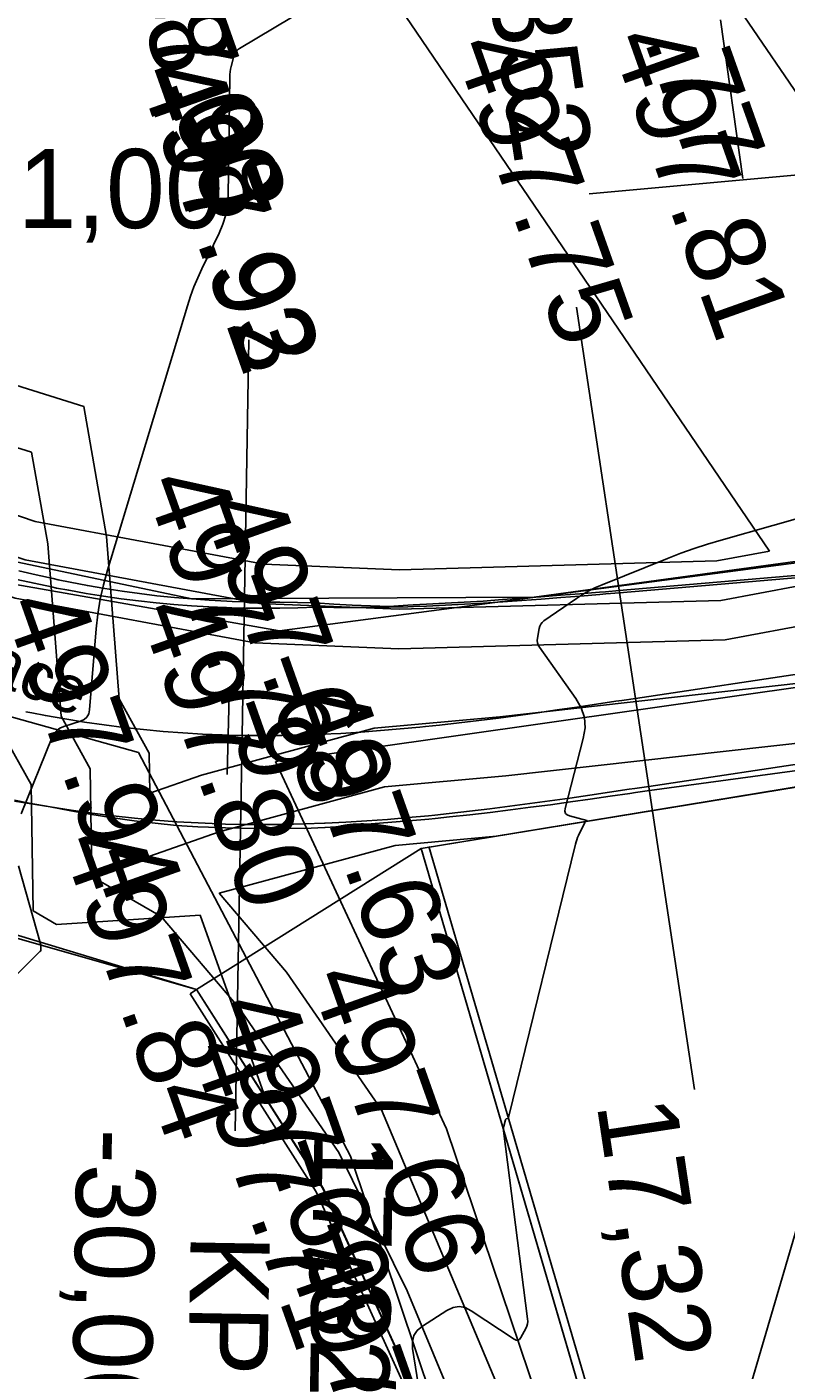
# Model space of a CAD drawing. Extents: x -636600 to -628587, y -1090963 to -1085869.
# Drawn here: x -629559.85 to -629540.66, y -1086392.05 to -1086358.08 of the extents above; entities that cross this region are included whole.
import ezdxf

# ---------------------------------------------------------------- set-up
doc = ezdxf.new("R2010")
doc.units = 0
for name, color, linetype in [('01_OBVOD PÚ', 7, 'Continuous'), ('01_PARCELY_NÁVRH_PC', 7, 'Continuous'), ('07_ELEKTRO', 7, 'Continuous'), ('07_OCH_P A POPISY TI', 7, 'Continuous'), ('07_SDĚLOVACÍ', 7, 'Continuous'), ('15', 7, 'Continuous'), ('23', 7, 'Continuous'), ('34', 7, 'Continuous'), ('40', 7, 'Continuous'), ('53', 7, 'Continuous'), ('Ex_Major Contours', 7, 'Continuous'), ('Ex_Minor Contours', 7, 'Continuous'), ('HEKTOMETRY20', 7, 'Continuous'), ('HL_BODY', 7, 'Continuous'), ('koty_vše', 7, 'Continuous'), ('POLOMERY', 7, 'Continuous'), ('popis', 7, 'Continuous'), ('situace_osa', 7, 'Continuous'), ('situace_těleso', 7, 'Continuous'), ('situace_vozovka', 7, 'Continuous')]:
    doc.layers.add(name, color=color, linetype=linetype)

msp = doc.modelspace()

# ---------------------------------------------------------------- linework, layer by layer
at = {"layer": '01_OBVOD PÚ'}
msp.add_lwpolyline([(-629625.633, -1086361.296), (-629602.827, -1086358.793), (-629588.001, -1086368.037), (-629578.928, -1086375.332), (-629555.56, -1086382.424), (-629552.372, -1086387.458), (-629549.873, -1086392.916), (-629548.78, -1086398.863), (-629549.262, -1086406.505), (-629551.475, -1086413.784), (-629554.679, -1086421.978), (-629555.821, -1086424.888), (-629557.524, -1086429.238), (-629552.812, -1086430.674), (-629550.63, -1086425.581), (-629547.474, -1086417.075), (-629545.974, -1086411.704), (-629544.464, -1086397.363), (-629549.885, -1086378.861), (-629523.076, -1086374.449), (-629494.567, -1086370.942)], dxfattribs=at)
at = {"layer": '01_PARCELY_NÁVRH_PC'}
for points in [[(-629368.722, -1086354.389), (-629419.333, -1086353.314), (-629431.883, -1086354.211), (-629505.779, -1086366.862), (-629547.026, -1086372.506), (-629555.682, -1086372.549), (-629564.37, -1086370.715), (-629573.423, -1086366.543), (-629592.151, -1086355.424), (-629601.275, -1086352.66), (-629610.099, -1086352.527), (-629633.787, -1086357.876)], [(-629625.633, -1086361.296), (-629602.827, -1086358.793), (-629588.001, -1086368.037), (-629578.928, -1086375.332), (-629555.56, -1086382.424), (-629549.885, -1086378.861), (-629523.076, -1086374.449), (-629494.567, -1086370.942), (-629490.425, -1086370.564), (-629458.489, -1086365.023), (-629451.25, -1086363.982), (-629445.874, -1086363.134), (-629415.944, -1086358.878), (-629393.825, -1086359.76), (-629388.477, -1086359.252)]]:
    msp.add_lwpolyline(points, dxfattribs=at)
at = {"layer": '07_ELEKTRO'}
msp.add_lwpolyline([(-629626.694, -1086361.312), (-629626.731, -1086361.134), (-629625.85, -1086360.237), (-629621.421, -1086359.291), (-629610.437, -1086357.441), (-629602.929, -1086357.28), (-629597.955, -1086358.528), (-629591.769, -1086360.949), (-629582.284, -1086366.294), (-629576.911, -1086369.056), (-629572.191, -1086370.575), (-629565.708, -1086373.176), (-629563.781, -1086370.232), (-629559.894, -1086371.558), (-629553.974, -1086372.661), (-629550.441, -1086372.808), (-629542.308, -1086372.585), (-629538.368, -1086371.844), (-629535.005, -1086369.488), (-629534.793, -1086368.284), (-629513.351, -1086366.424), (-629511.848, -1086373.068)], dxfattribs=at)
at = {"layer": '07_OCH_P A POPISY TI'}
msp.add_line((-629550.886, -1086385.468), (-629546.628, -1086395.581), dxfattribs=at)
for points in [[(-629632.107, -1086238.256), (-629607.623, -1086273.807), (-629575.759, -1086320.339), (-629541.077, -1086371.336)], [(-629625.281, -1086354.144), (-629617.614, -1086352.684), (-629611.935, -1086352.065), (-629608.65, -1086351.756), (-629603.892, -1086351.957), (-629599.036, -1086352.734), (-629592.548, -1086354.819), (-629585.708, -1086357.614), (-629578.852, -1086360.972), (-629568.707, -1086364.626), (-629561.989, -1086366.561), (-629558.416, -1086367.679), (-629557.836, -1086370.966), (-629557.519, -1086375.072), (-629556.758, -1086376.444), (-629556.742, -1086377.46)], [(-629639.254, -1086361.705), (-629636.757, -1086361.24), (-629633.085, -1086360.401), (-629628.757, -1086358.637), (-629624.472, -1086357.044), (-629617.17, -1086355.654), (-629611.632, -1086355.05), (-629608.572, -1086354.762), (-629604.194, -1086354.947), (-629599.735, -1086355.661), (-629593.576, -1086357.64), (-629586.937, -1086360.353), (-629580.024, -1086363.738), (-629569.632, -1086367.481), (-629562.852, -1086369.435), (-629561.053, -1086369.997), (-629560.816, -1086371.343), (-629560.459, -1086375.955), (-629559.745, -1086377.242), (-629559.695, -1086380.438)], [(-629627.712, -1086361.327), (-629627.818, -1086360.813), (-629626.352, -1086359.322), (-629621.609, -1086358.309), (-629610.532, -1086356.443), (-629602.816, -1086356.277), (-629597.649, -1086357.574), (-629591.339, -1086360.043), (-629581.81, -1086365.414), (-629576.527, -1086368.129), (-629571.851, -1086369.633), (-629566.096, -1086371.943), (-629564.193, -1086369.035), (-629559.64, -1086370.588), (-629553.861, -1086371.665), (-629550.434, -1086371.808), (-629542.414, -1086371.587), (-629541.077, -1086371.336)], [(-629625.47, -1086361.278), (-629625.347, -1086361.153), (-629621.233, -1086360.274), (-629610.343, -1086358.439), (-629603.042, -1086358.283), (-629598.26, -1086359.483), (-629592.198, -1086361.854), (-629582.759, -1086367.175), (-629577.295, -1086369.983), (-629572.531, -1086371.516), (-629565.32, -1086374.409), (-629563.37, -1086371.429), (-629560.148, -1086372.528), (-629554.087, -1086373.658), (-629550.448, -1086373.809), (-629542.201, -1086373.582), (-629539.85, -1086373.14)], [(-629556.742, -1086377.46), (-629555.437, -1086377.001), (-629551.077, -1086375.818), (-629547.899, -1086375.527), (-629538.994, -1086374.529), (-629531.425, -1086373.277), (-629528.66, -1086372.583), (-629527.825, -1086371.869), (-629527.538, -1086368.472), (-629522.855, -1086366.947), (-629515.422, -1086365.969), (-629508.477, -1086365.31), (-629499.836, -1086364.247), (-629491.258, -1086362.813)], [(-629554.991, -1086379.988), (-629550.543, -1086378.782), (-629547.981, -1086378.547)], [(-629554.991, -1086379.988), (-629553.287, -1086381.985), (-629550.886, -1086385.468)], [(-629559.695, -1086380.438), (-629559.1, -1086380.782)], [(-629553.818, -1086385.175), (-629555.473, -1086380.547), (-629559.1, -1086380.782)]]:
    msp.add_lwpolyline(points, dxfattribs=at)
at = {"layer": '07_SDĚLOVACÍ'}
for points in [[(-629624.877, -1086355.594), (-629617.392, -1086354.169), (-629611.784, -1086353.558), (-629608.611, -1086353.259), (-629604.043, -1086353.452), (-629599.386, -1086354.197), (-629593.062, -1086356.229), (-629586.322, -1086358.984), (-629579.438, -1086362.355), (-629569.169, -1086366.053), (-629562.42, -1086367.998), (-629559.735, -1086368.838), (-629559.326, -1086371.155), (-629558.989, -1086375.513), (-629558.252, -1086376.843), (-629558.208, -1086379.565)], [(-629558.208, -1086379.565), (-629554.992, -1086378.434), (-629550.81, -1086377.3), (-629547.747, -1086377.02), (-629538.787, -1086376.015), (-629531.12, -1086374.747), (-629527.953, -1086373.952), (-629526.382, -1086372.609), (-629526.127, -1086369.59), (-629522.522, -1086368.417), (-629515.253, -1086367.46), (-629508.314, -1086366.801), (-629499.621, -1086365.732), (-629490.976, -1086364.287)], [(-629558.208, -1086379.565), (-629556.459, -1086380.579), (-629554.478, -1086382.9), (-629551.963, -1086386.549), (-629550.235, -1086390.042), (-629548.599, -1086393.992), (-629547.668, -1086397.514), (-629547.344, -1086401.537), (-629547.776, -1086405.818), (-629548.55, -1086409.499), (-629550.185, -1086414.249), (-629551.29, -1086417.443), (-629552.775, -1086421.96), (-629555.023, -1086427.554), (-629555.803, -1086429.762)]]:
    msp.add_lwpolyline(points, dxfattribs=at)
at = {"layer": '23'}
for p, q in [((-629541.755, -1086361.915), (-629542.319, -1086357.903)), ((-629545.637, -1086362.306), (-629533.447, -1086361.195)), ((-629588.525, -1086373.019), (-629555.56, -1086382.424)), ((-629549.885, -1086378.861), (-629523.063, -1086374.455)), ((-629544.464, -1086397.363), (-629549.885, -1086378.861)), ((-629544.272, -1086397.307), (-629549.693, -1086378.804)), ((-629555.56, -1086382.424), (-629555.728, -1086382.531)), ((-629555.56, -1086382.424), (-629552.366, -1086387.445)), ((-629555.728, -1086382.531), (-629552.543, -1086387.541)), ((-629552.543, -1086387.541), (-629550.065, -1086392.977)), ((-629552.366, -1086387.445), (-629549.873, -1086392.916))]:
    msp.add_line(p, q, dxfattribs=at)
at = {"layer": '34'}
msp.add_line((-629569.977, -1086316.393), (-629534.516, -1086368.376), dxfattribs=at)
at = {"layer": '40'}
for p, q in [((-629553.464, -1086373.351), (-629521.688, -1086369.182)), ((-629553.464, -1086373.351), (-629564.35, -1086371.442)), ((-629553.565, -1086376.654), (-629521.08, -1086372.032)), ((-629566.127, -1086373.877), (-629557.029, -1086376.43)), ((-629557.029, -1086376.43), (-629551.667, -1086386.635)), ((-629553.565, -1086376.654), (-629549.248, -1086385.946)), ((-629549.248, -1086385.946), (-629545.719, -1086396.397)), ((-629551.667, -1086386.635), (-629548.495, -1086396.109))]:
    msp.add_line(p, q, dxfattribs=at)
at = {"layer": '53'}
msp.add_line((-629534.516, -1086368.376), (-629543.872, -1086400.347), dxfattribs=at)
at = {"layer": 'Ex_Major Contours'}
msp.add_lwpolyline([(-629537.079, -1086369.58), (-629542.299, -1086371.06), (-629542.643, -1086371.162), (-629542.984, -1086371.273), (-629543.321, -1086371.394), (-629543.656, -1086371.523), (-629545.309, -1086372.187), (-629545.479, -1086372.261), (-629545.645, -1086372.344), (-629545.806, -1086372.436), (-629545.962, -1086372.538), (-629546.78, -1086373.102), (-629546.826, -1086373.14), (-629546.862, -1086373.186), (-629546.888, -1086373.237), (-629546.904, -1086373.295), (-629546.946, -1086373.541), (-629546.951, -1086373.601), (-629546.944, -1086373.659), (-629546.925, -1086373.713), (-629546.895, -1086373.765), (-629545.973, -1086375.061), (-629545.837, -1086375.3), (-629545.76, -1086375.549), (-629545.743, -1086375.809), (-629545.786, -1086376.08), (-629546.246, -1086377.848), (-629546.254, -1086377.916), (-629546.238, -1086377.97), (-629546.198, -1086378.01), (-629546.135, -1086378.036), (-629545.7, -1086378.147), (-629545.695, -1086378.149), (-629545.693, -1086378.151), (-629545.694, -1086378.154), (-629545.698, -1086378.157), (-629545.726, -1086378.174), (-629545.73, -1086378.177), (-629545.733, -1086378.18), (-629545.736, -1086378.183), (-629545.738, -1086378.187), (-629545.751, -1086378.215), (-629545.753, -1086378.219), (-629545.905, -1086378.528), (-629545.93, -1086378.582), (-629545.951, -1086378.636), (-629545.97, -1086378.691), (-629545.985, -1086378.748), (-629547.675, -1086385.658), (-629547.678, -1086385.667), (-629547.683, -1086385.673), (-629547.689, -1086385.679), (-629547.697, -1086385.683), (-629547.732, -1086385.695), (-629547.74, -1086385.699), (-629547.746, -1086385.704), (-629547.751, -1086385.711), (-629547.754, -1086385.719), (-629547.796, -1086385.877), (-629547.803, -1086385.906), (-629547.806, -1086385.936), (-629547.807, -1086385.965), (-629547.804, -1086385.995), (-629547.196, -1086390.754), (-629547.192, -1086390.818), (-629547.199, -1086390.879), (-629547.215, -1086390.939), (-629547.241, -1086390.997), (-629547.365, -1086391.226), (-629547.399, -1086391.271), (-629547.438, -1086391.294), (-629547.484, -1086391.292), (-629547.535, -1086391.268), (-629548.617, -1086390.545), (-629548.77, -1086390.468), (-629548.924, -1086390.442), (-629549.078, -1086390.465), (-629549.232, -1086390.539), (-629549.851, -1086390.937), (-629549.983, -1086391.046), (-629550.068, -1086391.176), (-629550.108, -1086391.327), (-629550.102, -1086391.498), (-629549.881, -1086392.866)], dxfattribs=at)
at = {"layer": 'Ex_Minor Contours'}
for points in [[(-629550.927, -1086356.506), (-629554.473, -1086358.627), (-629554.526, -1086358.666), (-629554.568, -1086358.712), (-629554.601, -1086358.765), (-629554.623, -1086358.827), (-629554.69, -1086359.088), (-629554.705, -1086359.153), (-629554.715, -1086359.219), (-629554.722, -1086359.286), (-629554.725, -1086359.353), (-629554.766, -1086362.343), (-629554.783, -1086362.59), (-629554.826, -1086362.832), (-629554.895, -1086363.067), (-629554.992, -1086363.296), (-629555.429, -1086364.2), (-629555.533, -1086364.428), (-629555.629, -1086364.659), (-629555.715, -1086364.894), (-629555.793, -1086365.132), (-629557.816, -1086371.822), (-629557.916, -1086372.187), (-629557.997, -1086372.556), (-629558.057, -1086372.929), (-629558.098, -1086373.305), (-629558.266, -1086375.355), (-629558.287, -1086375.455), (-629558.332, -1086375.537), (-629558.402, -1086375.599), (-629558.495, -1086375.642), (-629558.918, -1086375.775), (-629559.015, -1086375.817), (-629559.097, -1086375.876), (-629559.162, -1086375.952), (-629559.212, -1086376.046), (-629559.995, -1086377.981)], [(-629560.066, -1086379.294), (-629559.505, -1086381.268), (-629559.501, -1086381.285), (-629559.498, -1086381.301), (-629559.496, -1086381.318), (-629559.496, -1086381.335), (-629559.496, -1086381.404), (-629559.497, -1086381.421), (-629559.502, -1086381.436), (-629559.51, -1086381.45), (-629559.52, -1086381.463), (-629561.892, -1086383.836)]]:
    msp.add_lwpolyline(points, dxfattribs=at)
at = {"layer": 'HEKTOMETRY20'}
msp.add_lwpolyline([(-629554.734, -1086374.99), (-629554.792, -1086376.99)], dxfattribs=at)
at = {"layer": 'HL_BODY'}
for points in [[(-629544.467, -1086375.062), (-629545.956, -1086365.173)], [(-629554.411, -1086375.998), (-629554.239, -1086366)]]:
    msp.add_lwpolyline(points, dxfattribs=at)
at = {"layer": 'POLOMERY'}
for points in [[(-629544.467, -1086375.062), (-629542.979, -1086384.951)], [(-629554.411, -1086375.998), (-629554.584, -1086385.997)]]:
    msp.add_lwpolyline(points, dxfattribs=at)
at = {"layer": 'situace_osa'}
msp.add_lwpolyline([(-629559.874, -1086375.4), (-629559.726, -1086375.43), (-629559.383, -1086375.496), (-629558.89, -1086375.583), (-629558.396, -1086375.663), (-629557.901, -1086375.734), (-629557.405, -1086375.796), (-629556.907, -1086375.851), (-629556.409, -1086375.897), (-629555.91, -1086375.935), (-629555.411, -1086375.964), (-629554.911, -1086375.985), (-629554.763, -1086375.99), (-629554.411, -1086375.998), (-629553.911, -1086376.003), (-629553.411, -1086375.999), (-629552.911, -1086375.988), (-629552.421, -1086375.971), (-629552.412, -1086375.97), (-629551.912, -1086375.946), (-629551.413, -1086375.915), (-629550.914, -1086375.878), (-629550.416, -1086375.836), (-629549.918, -1086375.789), (-629549.771, -1086375.774), (-629549.421, -1086375.737), (-629548.924, -1086375.682), (-629548.428, -1086375.622), (-629547.932, -1086375.559), (-629547.436, -1086375.494), (-629546.941, -1086375.425), (-629546.446, -1086375.355), (-629545.951, -1086375.283), (-629545.456, -1086375.21), (-629544.962, -1086375.136), (-629544.815, -1086375.114), (-629544.467, -1086375.062), (-629539.871, -1086374.37)], dxfattribs=at)
at = {"layer": 'situace_těleso'}
for points in [[(-629560.052, -1086371.834), (-629559.621, -1086371.938), (-629559.189, -1086372.035), (-629559.058, -1086372.063), (-629558.755, -1086372.125), (-629558.32, -1086372.208), (-629557.883, -1086372.283), (-629557.445, -1086372.351), (-629557.006, -1086372.412), (-629556.566, -1086372.465), (-629556.124, -1086372.511), (-629555.682, -1086372.549), (-629555.24, -1086372.58), (-629554.796, -1086372.603), (-629554.665, -1086372.609), (-629554.353, -1086372.619), (-629553.908, -1086372.628), (-629553.46, -1086372.629), (-629553.008, -1086372.64), (-629552.563, -1086372.646), (-629552.554, -1086372.647), (-629552.094, -1086372.679), (-629551.631, -1086372.705), (-629551.164, -1086372.725), (-629550.694, -1086372.737), (-629550.225, -1086372.702), (-629550.085, -1086372.697), (-629549.752, -1086372.682), (-629549.276, -1086372.658), (-629548.797, -1086372.63), (-629548.316, -1086372.6), (-629547.832, -1086372.566), (-629547.346, -1086372.53), (-629546.857, -1086372.493), (-629546.366, -1086372.456), (-629545.872, -1086372.417), (-629545.376, -1086372.376), (-629545.229, -1086372.364), (-629544.878, -1086372.334), (-629540.237, -1086371.936)], [(-629539.51, -1086376.767), (-629544.117, -1086377.391), (-629544.465, -1086377.443), (-629544.612, -1086377.464), (-629545.11, -1086377.537), (-629545.61, -1086377.609), (-629546.112, -1086377.68), (-629546.616, -1086377.75), (-629547.122, -1086377.817), (-629547.63, -1086377.883), (-629548.141, -1086377.946), (-629548.654, -1086378.005), (-629549.17, -1086378.061), (-629549.534, -1086378.098), (-629549.688, -1086378.113), (-629550.208, -1086378.161), (-629550.73, -1086378.203), (-629551.255, -1086378.244), (-629551.782, -1086378.29), (-629552.311, -1086378.329), (-629552.321, -1086378.329), (-629552.843, -1086378.355), (-629553.377, -1086378.347), (-629553.913, -1086378.35), (-629554.452, -1086378.345), (-629554.831, -1086378.336), (-629554.991, -1086378.331), (-629555.53, -1086378.308), (-629556.068, -1086378.275), (-629556.605, -1086378.221), (-629557.14, -1086378.156), (-629557.674, -1086378.081), (-629558.206, -1086377.998), (-629558.737, -1086377.906), (-629559.265, -1086377.804), (-629559.797, -1086377.722), (-629560.168, -1086377.662)]]:
    msp.add_lwpolyline(points, dxfattribs=at)
at = {"layer": 'situace_vozovka'}
for points in [[(-629560.104, -1086372.052), (-629559.669, -1086372.152), (-629559.232, -1086372.245), (-629559.1, -1086372.272), (-629558.794, -1086372.33), (-629558.354, -1086372.408), (-629557.913, -1086372.479), (-629557.471, -1086372.542), (-629557.028, -1086372.598), (-629556.584, -1086372.647), (-629556.139, -1086372.688), (-629555.694, -1086372.722), (-629555.248, -1086372.748), (-629554.802, -1086372.767), (-629554.67, -1086372.771), (-629554.356, -1086372.779), (-629553.908, -1086372.783), (-629553.458, -1086372.78), (-629553.005, -1086372.77), (-629552.558, -1086372.754), (-629552.549, -1086372.754), (-629552.089, -1086372.764), (-629551.627, -1086372.767), (-629551.161, -1086372.766), (-629550.692, -1086372.758), (-629550.221, -1086372.746), (-629550.08, -1086372.742), (-629549.746, -1086372.73), (-629549.27, -1086372.709), (-629548.79, -1086372.684), (-629548.308, -1086372.655), (-629547.824, -1086372.624), (-629547.338, -1086372.589), (-629546.849, -1086372.553), (-629546.357, -1086372.514), (-629545.864, -1086372.474), (-629545.368, -1086372.432), (-629545.22, -1086372.42), (-629544.87, -1086372.39), (-629540.228, -1086371.995)], [(-629560.163, -1086377.637), (-629559.794, -1086377.708), (-629559.265, -1086377.802), (-629558.734, -1086377.887), (-629558.202, -1086377.963), (-629557.668, -1086378.031), (-629557.133, -1086378.089), (-629556.598, -1086378.139), (-629556.062, -1086378.18), (-629555.525, -1086378.211), (-629554.988, -1086378.234), (-629554.828, -1086378.239), (-629554.45, -1086378.248), (-629553.913, -1086378.253), (-629553.379, -1086378.249), (-629552.846, -1086378.237), (-629552.326, -1086378.219), (-629552.315, -1086378.218), (-629551.787, -1086378.192), (-629551.261, -1086378.16), (-629550.737, -1086378.121), (-629550.215, -1086378.077), (-629549.696, -1086378.028), (-629549.543, -1086378.013), (-629549.179, -1086377.974), (-629548.665, -1086377.917), (-629548.152, -1086377.855), (-629547.642, -1086377.791), (-629547.135, -1086377.723), (-629546.629, -1086377.654), (-629546.126, -1086377.582), (-629545.624, -1086377.51), (-629545.125, -1086377.436), (-629544.628, -1086377.361), (-629544.481, -1086377.339), (-629544.132, -1086377.287), (-629539.536, -1086376.595)]]:
    msp.add_lwpolyline(points, dxfattribs=at)

# ---------------------------------------------------------------- texts
at = {"layer": '15'}
msp.add_text('místní komunikace', height=1.2, rotation=338.0218, dxfattribs=at).set_placement((-629570.983, -1086370.533))
at = {"layer": 'HL_BODY'}
for s, rotation, p in [('PT0+250,352', 278.5604, (-629549.908, -1086345.639)), ('KP0+240,352', 269.0111, (-629555.71, -1086388.599))]:
    msp.add_text(s, height=2, rotation=rotation, dxfattribs=at).set_placement(p)
at = {"layer": 'koty_vše'}
for s, p in [('497.77', (-629545.76, -1086354.187)), ('498.00', (-629557.931, -1086355.235)), ('497.98', (-629557.815, -1086355.412)), ('497.81', (-629545.117, -1086358.422)), ('497.75', (-629549.079, -1086358.59)), ('497.92', (-629557.07, -1086359.275)), ('497.93', (-629556.991, -1086359.289)), ('497.79', (-629556.908, -1086369.627)), ('497.68', (-629555.438, -1086370.212)), ('497.94', (-629560.473, -1086372.707)), ('497.80', (-629557.035, -1086372.857)), ('497.63', (-629553.344, -1086375.093)), ('497.84', (-629559.001, -1086378.708)), ('497.66', (-629552.726, -1086382.126)), ('497.69', (-629555.129, -1086382.859)), ('497.71', (-629555.729, -1086383.952)), ('497.50', (-629553.343, -1086389.118))]:
    msp.add_text(s, height=2, rotation=289.5414, dxfattribs=at).set_placement(p)
at = {"layer": 'POLOMERY'}
for s, rotation, p in [('17,32', 278.5604, (-629545.451, -1086385.323)), ('-30,00', 269.0111, (-629558.583, -1086385.928)), ('17,32', 269.0111, (-629552.584, -1086386.031))]:
    msp.add_text(s, height=2, rotation=rotation, dxfattribs=at).set_placement(p)
at = {"layer": 'popis'}
msp.add_text('roz.1,00', height=2, dxfattribs=at).set_placement((-629564.541, -1086363.17))

doc.saveas('drawing.dxf')
